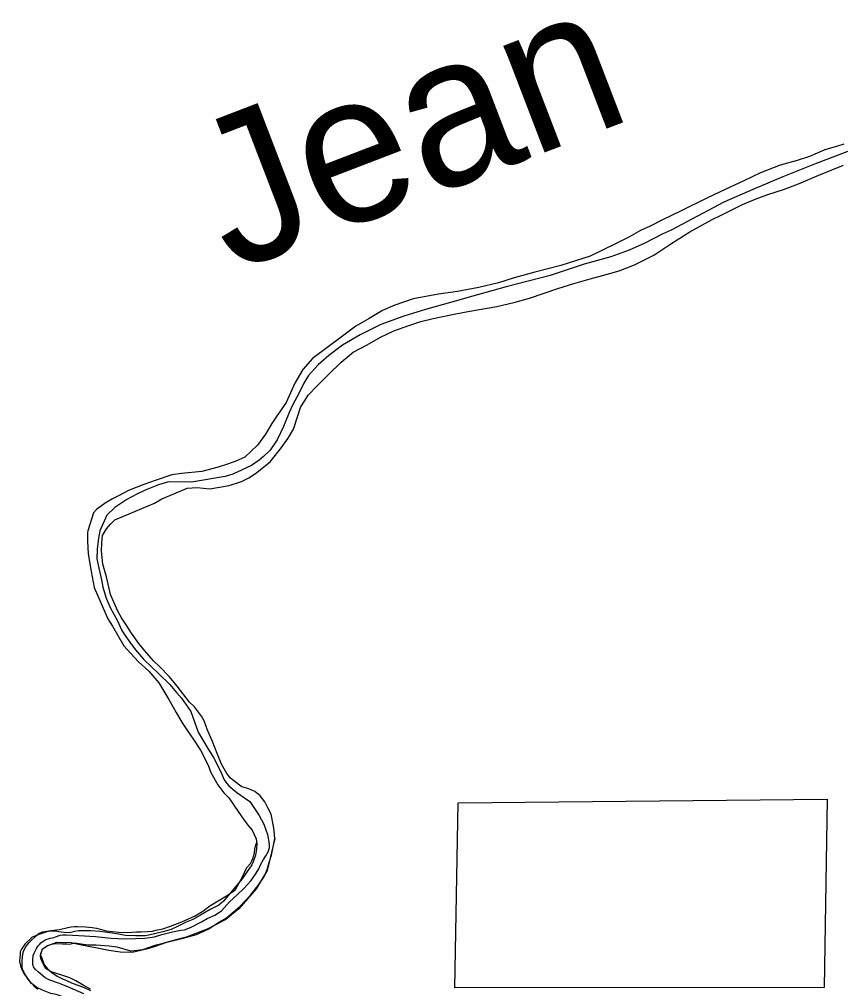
# Model space of a CAD drawing. Extents: x 1374139 to 1377472, y 1168351 to 1170484.
# Drawn here: x 1374769.33 to 1374798.43, y 1169770.73 to 1169805.09 of the extents above; entities that cross this region are included whole.
import ezdxf

# ---------------------------------------------------------------- set-up
doc = ezdxf.new("R2010")
doc.units = 0
doc.layers.add('Default', color=7, linetype='Continuous')

msp = doc.modelspace()

# ---------------------------------------------------------------- linework, layer by layer
at = {"layer": 'Default'}
for points in [[(1374798.542, 1169800.661), (1374798.323, 1169800.59), (1374797.874, 1169800.459), (1374797.325, 1169800.228), (1374796.896, 1169800.087), (1374796.287, 1169799.915), (1374795.589, 1169799.643), (1374795.001, 1169799.362), (1374794.522, 1169799.141), (1374793.744, 1169798.768), (1374792.756, 1169798.286), (1374792.118, 1169797.984), (1374791.679, 1169797.753), (1374791.34, 1169797.602), (1374790.931, 1169797.371), (1374790.483, 1169797.139), (1374789.555, 1169796.697), (1374788.517, 1169796.364), (1374787.599, 1169796.122), (1374786.861, 1169795.93), (1374786.302, 1169795.749), (1374785.613, 1169795.587), (1374784.855, 1169795.435), (1374784.186, 1169795.344), (1374783.287, 1169795.182), (1374782.629, 1169794.95), (1374782.2, 1169794.769), (1374781.721, 1169794.487), (1374781.253, 1169794.206), (1374780.774, 1169793.854), (1374779.718, 1169793.071), (1374779.369, 1169792.68), (1374779.091, 1169792.189), (1374778.783, 1169791.507), (1374778.435, 1169791.006), (1374778.276, 1169790.765), (1374778.048, 1169790.384)], [(1374798.542, 1169800.661), (1374798.323, 1169800.59), (1374797.874, 1169800.459), (1374797.325, 1169800.228), (1374796.896, 1169800.087), (1374796.287, 1169799.915), (1374795.589, 1169799.643), (1374795.001, 1169799.362), (1374794.522, 1169799.141), (1374793.744, 1169798.768), (1374792.756, 1169798.286), (1374792.118, 1169797.984), (1374791.679, 1169797.753), (1374791.34, 1169797.602), (1374790.931, 1169797.371), (1374790.483, 1169797.139), (1374789.555, 1169796.697), (1374788.517, 1169796.364), (1374787.599, 1169796.122), (1374786.861, 1169795.93), (1374786.302, 1169795.749), (1374785.613, 1169795.587), (1374784.855, 1169795.435), (1374784.186, 1169795.344), (1374783.287, 1169795.182), (1374782.629, 1169794.95), (1374782.2, 1169794.769), (1374781.721, 1169794.487), (1374781.253, 1169794.206), (1374780.774, 1169793.854), (1374779.718, 1169793.071), (1374779.369, 1169792.68), (1374779.091, 1169792.189), (1374778.783, 1169791.507), (1374778.435, 1169791.006), (1374778.276, 1169790.765), (1374778.048, 1169790.384)], [(1374798.743, 1169800.421), (1374797.566, 1169799.978), (1374796.388, 1169799.505), (1374795.321, 1169799.052), (1374794.294, 1169798.609), (1374792.429, 1169797.614), (1374792.11, 1169797.473), (1374791.491, 1169797.152), (1374790.943, 1169796.9), (1374790.284, 1169796.668), (1374789.346, 1169796.406), (1374788.139, 1169796.003), (1374786.582, 1169795.609), (1374785.564, 1169795.327), (1374784.606, 1169795.054), (1374783.718, 1169794.802), (1374782.95, 1169794.57), (1374782.141, 1169794.268), (1374781.403, 1169793.906), (1374780.775, 1169793.534), (1374780.297, 1169793.173), (1374779.918, 1169792.841), (1374779.57, 1169792.46), (1374779.411, 1169792.189), (1374779.232, 1169791.829), (1374779.023, 1169791.438), (1374778.894, 1169791.147), (1374778.686, 1169790.656), (1374778.468, 1169790.185), (1374778.209, 1169789.814), (1374777.98, 1169789.593), (1374777.83, 1169789.463), (1374777.551, 1169789.272), (1374776.893, 1169788.97), (1374776.614, 1169788.879), (1374775.426, 1169788.687), (1374774.607, 1169788.695), (1374774.257, 1169788.584), (1374773.789, 1169788.403), (1374773.489, 1169788.262), (1374773.13, 1169788.071), (1374772.712, 1169787.78), (1374772.423, 1169787.509), (1374772.175, 1169786.957), (1374772.125, 1169786.697), (1374772.087, 1169786.306), (1374772.068, 1169785.966), (1374772.138, 1169785.636), (1374772.239, 1169785.225), (1374772.28, 1169784.965), (1374772.401, 1169784.575), (1374772.542, 1169784.235), (1374772.803, 1169783.765)], [(1374798.743, 1169800.421), (1374797.566, 1169799.978), (1374796.388, 1169799.505), (1374795.321, 1169799.052), (1374794.294, 1169798.609), (1374792.429, 1169797.614), (1374792.11, 1169797.473), (1374791.491, 1169797.152), (1374790.943, 1169796.9), (1374790.284, 1169796.668), (1374789.346, 1169796.406), (1374788.139, 1169796.003), (1374786.582, 1169795.609), (1374785.564, 1169795.327), (1374784.606, 1169795.054), (1374783.718, 1169794.802), (1374782.95, 1169794.57), (1374782.141, 1169794.268), (1374781.403, 1169793.906), (1374780.775, 1169793.534), (1374780.297, 1169793.173), (1374779.918, 1169792.841), (1374779.57, 1169792.46), (1374779.411, 1169792.189), (1374779.232, 1169791.829), (1374779.023, 1169791.438), (1374778.894, 1169791.147), (1374778.686, 1169790.656), (1374778.468, 1169790.185), (1374778.209, 1169789.814), (1374777.98, 1169789.593), (1374777.83, 1169789.463), (1374777.551, 1169789.272), (1374776.893, 1169788.97), (1374776.614, 1169788.879), (1374775.426, 1169788.687), (1374774.607, 1169788.695), (1374774.257, 1169788.584), (1374773.789, 1169788.403), (1374773.489, 1169788.262), (1374773.13, 1169788.071), (1374772.712, 1169787.78), (1374772.423, 1169787.509), (1374772.175, 1169786.957), (1374772.125, 1169786.697), (1374772.087, 1169786.306), (1374772.068, 1169785.966), (1374772.138, 1169785.636), (1374772.239, 1169785.225), (1374772.28, 1169784.965), (1374772.401, 1169784.575), (1374772.542, 1169784.235), (1374772.803, 1169783.765)], [(1374778.377, 1169776.057), (1374778.356, 1169776.327), (1374778.335, 1169776.487), (1374778.254, 1169776.908), (1374778.134, 1169777.138), (1374778.023, 1169777.348), (1374777.863, 1169777.558), (1374777.673, 1169777.718), (1374777.463, 1169777.807), (1374777.213, 1169777.887), (1374777.123, 1169777.937), (1374776.813, 1169778.186), (1374776.682, 1169778.356), (1374776.492, 1169778.686), (1374776.331, 1169779.066), (1374776.17, 1169779.487), (1374775.999, 1169779.897), (1374775.878, 1169780.227), (1374775.778, 1169780.387), (1374775.527, 1169780.717), (1374775.357, 1169780.887), (1374774.916, 1169781.456), (1374774.646, 1169781.786), (1374774.305, 1169782.136), (1374774.075, 1169782.346), (1374773.774, 1169782.705), (1374773.554, 1169782.965), (1374773.303, 1169783.335), (1374773.133, 1169783.595), (1374772.942, 1169783.875), (1374772.812, 1169784.115), (1374772.721, 1169784.325), (1374772.56, 1169784.695), (1374772.51, 1169784.916), (1374772.409, 1169785.326), (1374772.288, 1169785.776), (1374772.237, 1169786.247), (1374772.246, 1169786.537), (1374772.275, 1169786.787), (1374772.414, 1169787.028), (1374772.554, 1169787.189), (1374772.713, 1169787.349), (1374772.992, 1169787.47), (1374774.119, 1169787.943), (1374774.379, 1169788.094), (1374774.798, 1169788.265), (1374775.276, 1169788.466), (1374775.626, 1169788.487), (1374776.075, 1169788.448), (1374776.764, 1169788.569), (1374777.203, 1169788.71), (1374777.453, 1169788.841), (1374777.692, 1169788.992), (1374778.21, 1169789.403), (1374778.578, 1169789.865), (1374778.847, 1169790.246), (1374779.036, 1169790.557), (1374779.194, 1169791.038), (1374779.293, 1169791.328), (1374779.562, 1169791.769), (1374779.88, 1169792.1), (1374780.279, 1169792.502), (1374780.737, 1169792.933), (1374781.155, 1169793.285), (1374781.654, 1169793.546), (1374782.123, 1169793.827), (1374782.601, 1169794.049), (1374783.13, 1169794.24), (1374783.559, 1169794.381), (1374783.988, 1169794.482), (1374784.617, 1169794.614), (1374785.156, 1169794.725), (1374785.566, 1169794.796), (1374786.244, 1169794.908), (1374786.893, 1169795.059), (1374787.402, 1169795.2), (1374788.41, 1169795.543), (1374788.979, 1169795.724), (1374789.557, 1169795.886), (1374790.126, 1169796.037), (1374790.585, 1169796.168), (1374791.124, 1169796.39), (1374791.812, 1169796.732), (1374792.42, 1169797.124), (1374793.088, 1169797.555), (1374793.876, 1169797.998), (1374794.175, 1169798.129), (1374794.953, 1169798.521), (1374795.442, 1169798.722), (1374795.851, 1169798.883), (1374796.41, 1169799.054), (1374796.938, 1169799.256), (1374797.667, 1169799.558), (1374798.534, 1169799.92)], [(1374778.377, 1169776.057), (1374778.356, 1169776.327), (1374778.335, 1169776.487), (1374778.254, 1169776.908), (1374778.134, 1169777.138), (1374778.023, 1169777.348), (1374777.863, 1169777.558), (1374777.673, 1169777.718), (1374777.463, 1169777.807), (1374777.213, 1169777.887), (1374777.123, 1169777.937), (1374776.813, 1169778.186), (1374776.682, 1169778.356), (1374776.492, 1169778.686), (1374776.331, 1169779.066), (1374776.17, 1169779.487), (1374775.999, 1169779.897), (1374775.878, 1169780.227), (1374775.778, 1169780.387), (1374775.527, 1169780.717), (1374775.357, 1169780.887), (1374774.916, 1169781.456), (1374774.646, 1169781.786), (1374774.305, 1169782.136), (1374774.075, 1169782.346), (1374773.774, 1169782.705), (1374773.554, 1169782.965), (1374773.303, 1169783.335), (1374773.133, 1169783.595), (1374772.942, 1169783.875), (1374772.812, 1169784.115), (1374772.721, 1169784.325), (1374772.56, 1169784.695), (1374772.51, 1169784.916), (1374772.409, 1169785.326), (1374772.288, 1169785.776), (1374772.237, 1169786.247), (1374772.246, 1169786.537), (1374772.275, 1169786.787), (1374772.414, 1169787.028), (1374772.554, 1169787.189), (1374772.713, 1169787.349), (1374772.992, 1169787.47), (1374774.119, 1169787.943), (1374774.379, 1169788.094), (1374774.798, 1169788.265), (1374775.276, 1169788.466), (1374775.626, 1169788.487), (1374776.075, 1169788.448), (1374776.764, 1169788.569), (1374777.203, 1169788.71), (1374777.453, 1169788.841), (1374777.692, 1169788.992), (1374778.21, 1169789.403), (1374778.578, 1169789.865), (1374778.847, 1169790.246), (1374779.036, 1169790.557), (1374779.194, 1169791.038), (1374779.293, 1169791.328), (1374779.562, 1169791.769), (1374779.88, 1169792.1), (1374780.279, 1169792.502), (1374780.737, 1169792.933), (1374781.155, 1169793.285), (1374781.654, 1169793.546), (1374782.123, 1169793.827), (1374782.601, 1169794.049), (1374783.13, 1169794.24), (1374783.559, 1169794.381), (1374783.988, 1169794.482), (1374784.617, 1169794.614), (1374785.156, 1169794.725), (1374785.566, 1169794.796), (1374786.244, 1169794.908), (1374786.893, 1169795.059), (1374787.402, 1169795.2), (1374788.41, 1169795.543), (1374788.979, 1169795.724), (1374789.557, 1169795.886), (1374790.126, 1169796.037), (1374790.585, 1169796.168), (1374791.124, 1169796.39), (1374791.812, 1169796.732), (1374792.42, 1169797.124), (1374793.088, 1169797.555), (1374793.876, 1169797.998), (1374794.175, 1169798.129), (1374794.953, 1169798.521), (1374795.442, 1169798.722), (1374795.851, 1169798.883), (1374796.41, 1169799.054), (1374796.938, 1169799.256), (1374797.667, 1169799.558), (1374798.534, 1169799.92)], [(1374778.048, 1169790.384), (1374777.769, 1169789.993), (1374777.321, 1169789.572), (1374776.992, 1169789.431), (1374776.742, 1169789.33), (1374776.373, 1169789.209), (1374775.794, 1169789.058), (1374775.075, 1169788.986), (1374774.726, 1169788.945), (1374774.137, 1169788.744), (1374773.738, 1169788.603), (1374773.189, 1169788.381), (1374772.81, 1169788.18), (1374772.631, 1169788.09), (1374772.372, 1169787.939), (1374772.063, 1169787.708), (1374771.953, 1169787.598), (1374771.755, 1169786.957), (1374771.735, 1169786.886), (1374771.736, 1169786.596), (1374771.767, 1169786.146), (1374771.869, 1169785.515), (1374771.98, 1169784.944), (1374772.463, 1169783.834), (1374772.623, 1169783.574), (1374773.025, 1169782.884), (1374773.275, 1169782.604), (1374773.546, 1169782.314), (1374773.916, 1169781.985), (1374774.267, 1169781.565), (1374774.618, 1169780.975), (1374774.879, 1169780.515), (1374775.1, 1169780.155), (1374775.29, 1169779.865), (1374775.501, 1169779.565), (1374775.741, 1169779.185), (1374776.022, 1169778.655), (1374776.113, 1169778.395), (1374776.354, 1169777.955), (1374776.574, 1169777.675), (1374776.745, 1169777.495), (1374776.925, 1169777.235), (1374777.206, 1169776.825), (1374777.426, 1169776.525), (1374777.577, 1169776.346), (1374777.717, 1169776.035)], [(1374778.048, 1169790.384), (1374777.769, 1169789.993), (1374777.321, 1169789.572), (1374776.992, 1169789.431), (1374776.742, 1169789.33), (1374776.373, 1169789.209), (1374775.794, 1169789.058), (1374775.075, 1169788.986), (1374774.726, 1169788.945), (1374774.137, 1169788.744), (1374773.738, 1169788.603), (1374773.189, 1169788.381), (1374772.81, 1169788.18), (1374772.631, 1169788.09), (1374772.372, 1169787.939), (1374772.063, 1169787.708), (1374771.953, 1169787.598), (1374771.755, 1169786.957), (1374771.735, 1169786.886), (1374771.736, 1169786.596), (1374771.767, 1169786.146), (1374771.869, 1169785.515), (1374771.98, 1169784.944), (1374772.463, 1169783.834), (1374772.623, 1169783.574), (1374773.025, 1169782.884), (1374773.275, 1169782.604), (1374773.546, 1169782.314), (1374773.916, 1169781.985), (1374774.267, 1169781.565), (1374774.618, 1169780.975), (1374774.879, 1169780.515), (1374775.1, 1169780.155), (1374775.29, 1169779.865), (1374775.501, 1169779.565), (1374775.741, 1169779.185), (1374776.022, 1169778.655), (1374776.113, 1169778.395), (1374776.354, 1169777.955), (1374776.574, 1169777.675), (1374776.745, 1169777.495), (1374776.925, 1169777.235), (1374777.206, 1169776.825), (1374777.426, 1169776.525), (1374777.577, 1169776.346), (1374777.717, 1169776.035)], [(1374772.803, 1169783.765), (1374772.943, 1169783.445), (1374773.044, 1169783.295), (1374773.244, 1169783.015), (1374773.445, 1169782.735), (1374773.725, 1169782.405), (1374774.266, 1169781.885), (1374774.656, 1169781.506), (1374774.897, 1169781.226), (1374775.077, 1169781.026), (1374775.408, 1169780.556), (1374775.66, 1169779.816), (1374775.82, 1169779.556), (1374776.011, 1169779.246), (1374776.211, 1169778.926), (1374776.412, 1169778.536), (1374776.493, 1169778.356), (1374776.583, 1169778.136), (1374776.683, 1169777.996), (1374776.754, 1169777.916), (1374777.034, 1169777.676), (1374777.304, 1169777.496), (1374777.494, 1169777.357), (1374777.825, 1169776.867), (1374777.996, 1169776.557), (1374778.116, 1169776.197), (1374778.177, 1169775.866)], [(1374772.803, 1169783.765), (1374772.943, 1169783.445), (1374773.044, 1169783.295), (1374773.244, 1169783.015), (1374773.445, 1169782.735), (1374773.725, 1169782.405), (1374774.266, 1169781.885), (1374774.656, 1169781.506), (1374774.897, 1169781.226), (1374775.077, 1169781.026), (1374775.408, 1169780.556), (1374775.66, 1169779.816), (1374775.82, 1169779.556), (1374776.011, 1169779.246), (1374776.211, 1169778.926), (1374776.412, 1169778.536), (1374776.493, 1169778.356), (1374776.583, 1169778.136), (1374776.683, 1169777.996), (1374776.754, 1169777.916), (1374777.034, 1169777.676), (1374777.304, 1169777.496), (1374777.494, 1169777.357), (1374777.825, 1169776.867), (1374777.996, 1169776.557), (1374778.116, 1169776.197), (1374778.177, 1169775.866)], [(1374784.759, 1169770.754), (1374784.881, 1169777.313), (1374797.953, 1169777.445), (1374797.855, 1169770.767)], [(1374778.377, 1169776.057), (1374778.106, 1169774.922), (1374777.724, 1169774.271), (1374777.103, 1169773.553), (1374776.644, 1169773.181), (1374775.983, 1169772.843), (1374775.241, 1169772.553), (1374774.923, 1169772.475), (1374774.655, 1169772.398), (1374774.278, 1169772.298), (1374774.129, 1169772.254), (1374773.694, 1169772.102), (1374773.504, 1169772.077), (1374773.275, 1169772.061), (1374772.791, 1169772.199), (1374772.51, 1169772.232), (1374772.05, 1169772.27), (1374771.78, 1169772.273), (1374771.589, 1169772.298), (1374771.298, 1169772.341), (1374771.099, 1169772.295), (1374771.009, 1169772.303), (1374770.849, 1169772.309), (1374770.649, 1169772.314), (1374770.539, 1169772.311), (1374770.449, 1169772.299), (1374770.321, 1169772.245), (1374770.183, 1169772.151), (1374770.125, 1169772.1), (1374770.106, 1169772.049), (1374770.088, 1169771.989), (1374770.08, 1169771.918), (1374770.09, 1169771.909), (1374770.155, 1169771.71), (1374770.209, 1169771.571), (1374770.282, 1169771.473), (1374770.323, 1169771.434), (1374770.476, 1169771.307), (1374770.67, 1169771.172), (1374770.852, 1169771.077), (1374770.994, 1169771.02), (1374771.176, 1169770.935), (1374771.368, 1169770.86), (1374771.6, 1169770.786), (1374771.843, 1169770.662)], [(1374770.175, 1169772.165), (1374770.312, 1169772.248), (1374770.659, 1169772.378), (1374771.159, 1169772.361), (1374771.47, 1169772.299), (1374772.084, 1169772.175), (1374772.496, 1169772.095), (1374772.897, 1169772.036), (1374773.327, 1169772.027), (1374773.635, 1169772.095), (1374773.924, 1169772.163), (1374774.152, 1169772.229), (1374774.547, 1169772.38), (1374775.133, 1169772.515), (1374775.6, 1169772.648), (1374776.044, 1169772.85), (1374776.358, 1169773.058), (1374776.663, 1169773.236), (1374777.142, 1169773.64), (1374777.521, 1169774.04), (1374777.791, 1169774.388), (1374778.012, 1169774.714), (1374778.106, 1169774.947), (1374778.179, 1169775.199), (1374778.261, 1169775.462), (1374778.377, 1169776.057)], [(1374777.384, 1169775.018), (1374777.514, 1169775.169), (1374777.565, 1169775.257), (1374777.607, 1169775.369), (1374777.64, 1169775.46), (1374777.664, 1169775.542), (1374777.675, 1169775.668), (1374777.712, 1169775.831), (1374777.737, 1169775.907), (1374777.737, 1169775.969), (1374777.73, 1169776.021), (1374777.717, 1169776.035)], [(1374777.717, 1169776.035), (1374777.747, 1169775.863), (1374777.729, 1169775.67), (1374777.691, 1169775.462)], [(1374777.719, 1169774.827), (1374777.809, 1169774.973), (1374777.869, 1169775.121), (1374777.98, 1169775.309), (1374778.062, 1169775.439), (1374778.155, 1169775.607)], [(1374778.155, 1169775.607), (1374778.17, 1169775.66), (1374778.188, 1169775.722), (1374778.19, 1169775.771), (1374778.19, 1169775.81), (1374778.177, 1169775.866)], [(1374777.691, 1169775.462), (1374777.608, 1169775.229), (1374777.561, 1169775.118), (1374777.378, 1169774.843), (1374777.224, 1169774.618), (1374776.856, 1169774.188), (1374776.566, 1169773.83), (1374776.39, 1169773.685), (1374776.084, 1169773.537), (1374775.74, 1169773.328), (1374775.474, 1169773.18), (1374775.237, 1169773.084), (1374774.95, 1169772.946), (1374774.704, 1169772.83), (1374774.406, 1169772.742), (1374773.91, 1169772.619), (1374773.79, 1169772.606), (1374773.44, 1169772.597), (1374773.09, 1169772.618), (1374772.849, 1169772.661), (1374772.537, 1169772.713), (1374772.176, 1169772.754), (1374771.856, 1169772.776), (1374771.426, 1169772.775), (1374771.287, 1169772.751), (1374771.108, 1169772.706), (1374770.908, 1169772.721), (1374770.807, 1169772.729), (1374770.566, 1169772.772), (1374770.377, 1169772.768), (1374770.228, 1169772.724), (1374770.05, 1169772.659), (1374769.783, 1169772.552), (1374769.519, 1169772.305), (1374769.404, 1169772.131), (1374769.357, 1169772.03), (1374769.35, 1169771.919), (1374769.341, 1169771.859), (1374769.326, 1169771.688), (1374769.36, 1169771.539), (1374769.414, 1169771.41), (1374769.508, 1169771.232), (1374769.591, 1169771.124), (1374769.695, 1169770.977), (1374769.788, 1169770.889), (1374769.839, 1169770.83), (1374769.982, 1169770.714)], [(1374772.397, 1169772.784), (1374772.848, 1169772.726), (1374773.168, 1169772.724), (1374773.478, 1169772.742), (1374773.638, 1169772.746), (1374773.867, 1169772.752), (1374774.047, 1169772.767), (1374774.226, 1169772.812), (1374774.415, 1169772.847), (1374774.682, 1169772.944), (1374775.078, 1169773.095), (1374775.562, 1169773.308), (1374775.827, 1169773.475), (1374776.082, 1169773.662), (1374776.425, 1169773.881), (1374776.721, 1169774.049), (1374776.927, 1169774.195), (1374776.985, 1169774.246), (1374777.223, 1169774.673), (1374777.384, 1169775.018)], [(1374771.432, 1169772.608), (1374772.023, 1169772.574), (1374772.574, 1169772.518), (1374773.055, 1169772.491), (1374773.454, 1169772.511), (1374773.774, 1169772.52), (1374774.112, 1169772.568), (1374774.37, 1169772.645), (1374774.757, 1169772.746), (1374775.046, 1169772.803), (1374775.175, 1169772.817), (1374775.393, 1169772.893), (1374775.777, 1169773.093), (1374775.984, 1169773.219), (1374776.251, 1169773.336), (1374776.486, 1169773.482), (1374776.777, 1169773.81), (1374777.06, 1169774.068), (1374777.284, 1169774.284), (1374777.536, 1169774.561), (1374777.719, 1169774.827)], [(1374769.423, 1169771.494), (1374769.426, 1169771.714), (1374769.45, 1169771.966), (1374769.483, 1169772.085), (1374769.549, 1169772.209), (1374769.615, 1169772.296), (1374769.69, 1169772.378), (1374769.929, 1169772.61), (1374770.032, 1169772.692), (1374770.094, 1169772.721), (1374770.139, 1169772.742), (1374770.226, 1169772.754), (1374770.441, 1169772.787), (1374770.75, 1169772.824), (1374771.043, 1169772.902), (1374771.163, 1169772.923), (1374771.278, 1169772.931), (1374771.369, 1169772.927), (1374771.67, 1169772.915), (1374771.901, 1169772.894), (1374772.058, 1169772.878), (1374772.231, 1169772.824), (1374772.397, 1169772.784)], [(1374770.243, 1169771.115), (1374770.158, 1169771.188), (1374770.001, 1169771.312), (1374769.898, 1169771.411), (1374769.857, 1169771.456), (1374769.832, 1169771.506), (1374769.82, 1169771.547), (1374769.807, 1169771.588), (1374769.799, 1169771.691), (1374769.807, 1169771.757), (1374769.82, 1169771.898), (1374769.853, 1169771.984), (1374769.886, 1169772.055), (1374769.935, 1169772.149), (1374769.972, 1169772.207), (1374770.009, 1169772.257), (1374770.051, 1169772.306), (1374770.092, 1169772.352), (1374770.133, 1169772.385), (1374770.195, 1169772.426), (1374770.269, 1169772.467), (1374770.348, 1169772.5), (1374770.418, 1169772.517), (1374770.488, 1169772.529), (1374770.55, 1169772.546), (1374770.612, 1169772.57), (1374770.777, 1169772.62), (1374770.863, 1169772.636), (1374770.979, 1169772.632), (1374771.432, 1169772.608)], [(1374770.072, 1169771.902), (1374770.082, 1169771.974), (1374770.119, 1169772.061), (1374770.143, 1169772.123), (1374770.175, 1169772.165)], [(1374771.844, 1169770.706), (1374771.59, 1169770.85), (1374771.326, 1169771.003), (1374771.113, 1169771.107), (1374770.76, 1169771.228), (1374770.488, 1169771.311), (1374770.315, 1169771.407), (1374770.244, 1169771.465), (1374770.17, 1169771.604), (1374770.085, 1169771.792), (1374770.072, 1169771.902)], [(1374771.691, 1169770.081), (1374771.277, 1169770.26), (1374770.933, 1169770.412), (1374770.63, 1169770.524), (1374770.439, 1169770.559), (1374770.146, 1169770.671), (1374769.943, 1169770.766), (1374769.759, 1169770.912), (1374769.676, 1169771.02), (1374769.614, 1169771.098), (1374769.52, 1169771.256), (1374769.446, 1169771.394), (1374769.423, 1169771.494)], [(1374771.609, 1169770.55), (1374771.042, 1169770.795), (1374770.718, 1169770.927), (1374770.406, 1169771.029), (1374770.243, 1169771.115)], [(1374797.855, 1169770.767), (1374784.759, 1169770.754)]]:
    msp.add_lwpolyline(points, dxfattribs=at)

# ---------------------------------------------------------------- texts
msp.add_text('Jean', height=5.28, rotation=21, dxfattribs=at).set_placement((1374776.857, 1169796.112))

doc.saveas('drawing.dxf')
